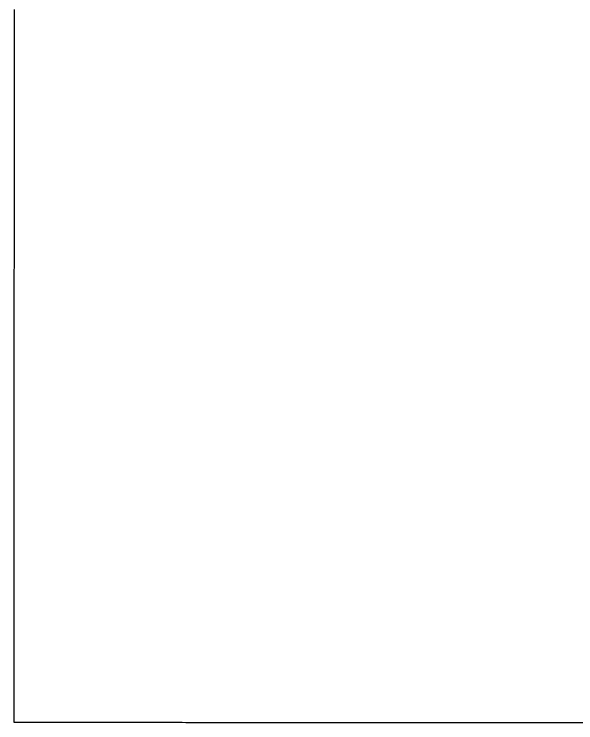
# Model space of a CAD drawing. Extents: x -7.3 to 34, y 0 to 22.
# Drawn here: x 32.9315 to 32.95237, y 3.66034 to 3.68666 of the extents above; entities that cross this region are included whole.
import ezdxf

# ---------------------------------------------------------------- set-up
doc = ezdxf.new("R2010")
doc.units = 0
doc.layers.add('SH_Data', color=7, linetype='Continuous')

msp = doc.modelspace()

# ---------------------------------------------------------------- linework, layer by layer
at = {"layer": 'SH_Data'}
for p, q in [((32.931511, 3.686483), (32.931511, 3.686838)), ((32.931511, 3.68613), (32.931511, 3.686483)), ((32.931511, 3.685778), (32.931511, 3.68613)), ((32.931511, 3.685429), (32.931511, 3.685778)), ((32.93151, 3.685082), (32.931511, 3.685429)), ((32.93151, 3.684736), (32.93151, 3.685082)), ((32.93151, 3.684393), (32.93151, 3.684736)), ((32.93151, 3.684051), (32.93151, 3.684393)), ((32.93151, 3.683712), (32.93151, 3.684051)), ((32.93151, 3.683374), (32.93151, 3.683712)), ((32.93151, 3.683039), (32.93151, 3.683374)), ((32.93151, 3.682705), (32.93151, 3.683039)), ((32.931509, 3.682374), (32.93151, 3.682705)), ((32.931509, 3.682044), (32.931509, 3.682374)), ((32.931509, 3.681717), (32.931509, 3.682044)), ((32.931509, 3.681391), (32.931509, 3.681717)), ((32.931509, 3.681068), (32.931509, 3.681391)), ((32.931509, 3.680747), (32.931509, 3.681068)), ((32.931509, 3.680428), (32.931509, 3.680747)), ((32.931509, 3.680111), (32.931509, 3.680428)), ((32.931508, 3.679796), (32.931509, 3.680111)), ((32.931508, 3.679483), (32.931508, 3.679796)), ((32.931508, 3.679172), (32.931508, 3.679483)), ((32.931508, 3.678863), (32.931508, 3.679172)), ((32.931508, 3.678557), (32.931508, 3.678863)), ((32.931508, 3.678253), (32.931508, 3.678557)), ((32.931508, 3.67795), (32.931508, 3.678253)), ((32.931508, 3.67765), (32.931508, 3.67795)), ((32.931508, 3.677353), (32.931508, 3.67765)), ((32.931507, 3.677057), (32.931508, 3.677353)), ((32.931507, 3.676764), (32.931507, 3.677057)), ((32.931507, 3.676472), (32.931507, 3.676764)), ((32.931507, 3.676184), (32.931507, 3.676472)), ((32.931507, 3.675897), (32.931507, 3.676184)), ((32.931507, 3.675612), (32.931507, 3.675897)), ((32.931507, 3.67533), (32.931507, 3.675612)), ((32.931507, 3.67505), (32.931507, 3.67533)), ((32.931507, 3.674773), (32.931507, 3.67505)), ((32.931506, 3.674497), (32.931507, 3.674773)), ((32.931506, 3.674224), (32.931506, 3.674497)), ((32.931506, 3.673954), (32.931506, 3.674224)), ((32.931506, 3.673685), (32.931506, 3.673954)), ((32.931506, 3.673419), (32.931506, 3.673685)), ((32.931506, 3.673155), (32.931506, 3.673419)), ((32.931506, 3.672894), (32.931506, 3.673155)), ((32.931506, 3.672635), (32.931506, 3.672894)), ((32.931506, 3.672378), (32.931506, 3.672635)), ((32.931506, 3.672124), (32.931506, 3.672378)), ((32.931506, 3.671872), (32.931506, 3.672124)), ((32.931505, 3.671623), (32.931506, 3.671872)), ((32.931505, 3.671376), (32.931505, 3.671623)), ((32.931505, 3.671131), (32.931505, 3.671376)), ((32.931505, 3.670889), (32.931505, 3.671131)), ((32.931505, 3.67065), (32.931505, 3.670889)), ((32.931505, 3.670412), (32.931505, 3.67065)), ((32.931505, 3.670178), (32.931505, 3.670412)), ((32.931505, 3.669945), (32.931505, 3.670178)), ((32.931505, 3.669716), (32.931505, 3.669945)), ((32.931505, 3.669488), (32.931505, 3.669716)), ((32.931504, 3.669041), (32.931505, 3.669263)), ((32.931505, 3.669263), (32.931505, 3.669488)), ((32.931504, 3.668822), (32.931504, 3.669041)), ((32.931504, 3.668604), (32.931504, 3.668822)), ((32.931504, 3.66839), (32.931504, 3.668604)), ((32.931504, 3.668178), (32.931504, 3.66839)), ((32.931504, 3.667968), (32.931504, 3.668178)), ((32.931504, 3.667762), (32.931504, 3.667968)), ((32.931504, 3.667557), (32.931504, 3.667762)), ((32.931504, 3.667356), (32.931504, 3.667557)), ((32.931504, 3.667157), (32.931504, 3.667356)), ((32.931504, 3.66696), (32.931504, 3.667157)), ((32.931504, 3.666766), (32.931504, 3.66696)), ((32.931504, 3.666575), (32.931504, 3.666766)), ((32.931503, 3.666387), (32.931504, 3.666575)), ((32.931503, 3.666201), (32.931503, 3.666387)), ((32.931503, 3.666018), (32.931503, 3.666201)), ((32.931503, 3.665838), (32.931503, 3.666018)), ((32.931503, 3.66566), (32.931503, 3.665838)), ((32.931503, 3.665485), (32.931503, 3.66566)), ((32.931503, 3.665313), (32.931503, 3.665485)), ((32.931503, 3.665143), (32.931503, 3.665313)), ((32.931503, 3.664977), (32.931503, 3.665143)), ((32.931503, 3.664813), (32.931503, 3.664977)), ((32.931503, 3.664651), (32.931503, 3.664813)), ((32.931503, 3.664493), (32.931503, 3.664651)), ((32.931503, 3.664337), (32.931503, 3.664493)), ((32.931503, 3.664184), (32.931503, 3.664337)), ((32.931503, 3.664034), (32.931503, 3.664184)), ((32.931503, 3.663887), (32.931503, 3.664034)), ((32.931502, 3.663601), (32.931503, 3.663743)), ((32.931503, 3.663743), (32.931503, 3.663887)), ((32.931502, 3.663462), (32.931502, 3.663601)), ((32.931502, 3.663327), (32.931502, 3.663462)), ((32.931502, 3.663194), (32.931502, 3.663327)), ((32.931502, 3.663064), (32.931502, 3.663194)), ((32.931502, 3.662936), (32.931502, 3.663064)), ((32.931502, 3.662812), (32.931502, 3.662936)), ((32.931502, 3.662691), (32.931502, 3.662812)), ((32.931502, 3.662572), (32.931502, 3.662691)), ((32.931502, 3.662457), (32.931502, 3.662572)), ((32.931502, 3.662344), (32.931502, 3.662457)), ((32.931502, 3.662235), (32.931502, 3.662344)), ((32.931502, 3.662128), (32.931502, 3.662235)), ((32.931502, 3.662025), (32.931502, 3.662128)), ((32.931502, 3.661924), (32.931502, 3.662025)), ((32.931502, 3.661826), (32.931502, 3.661924)), ((32.931502, 3.661732), (32.931502, 3.661826)), ((32.931502, 3.66164), (32.931502, 3.661732)), ((32.931502, 3.661551), (32.931502, 3.66164)), ((32.931502, 3.661466), (32.931502, 3.661551)), ((32.931502, 3.661383), (32.931502, 3.661466)), ((32.931502, 3.661304), (32.931502, 3.661383)), ((32.931502, 3.661265), (32.931502, 3.661304)), ((32.931502, 3.661228), (32.931502, 3.661265)), ((32.931502, 3.661191), (32.931502, 3.661228)), ((32.931502, 3.661154), (32.931502, 3.661191)), ((32.931502, 3.661119), (32.931502, 3.661154)), ((32.931502, 3.661084), (32.931502, 3.661119)), ((32.931502, 3.66105), (32.931502, 3.661084)), ((32.931501, 3.660953), (32.931502, 3.660985)), ((32.931501, 3.660922), (32.931501, 3.660953)), ((32.931501, 3.660892), (32.931501, 3.660922)), ((32.931501, 3.660863), (32.931501, 3.660892)), ((32.931501, 3.660835), (32.931501, 3.660863)), ((32.931501, 3.660807), (32.931501, 3.660835)), ((32.931501, 3.66078), (32.931501, 3.660807)), ((32.931502, 3.661017), (32.931502, 3.66105)), ((32.931502, 3.660985), (32.931502, 3.661017)), ((32.931501, 3.660754), (32.931501, 3.66078)), ((32.931501, 3.660729), (32.931501, 3.660754)), ((32.931501, 3.660704), (32.931501, 3.660729)), ((32.931501, 3.660681), (32.931501, 3.660704)), ((32.931501, 3.660658), (32.931501, 3.660681)), ((32.931501, 3.660636), (32.931501, 3.660658)), ((32.931501, 3.660614), (32.931501, 3.660636)), ((32.931501, 3.660594), (32.931501, 3.660614)), ((32.931501, 3.660574), (32.931501, 3.660594)), ((32.931501, 3.660555), (32.931501, 3.660574)), ((32.931501, 3.660537), (32.931501, 3.660555)), ((32.931501, 3.66052), (32.931501, 3.660537)), ((32.931501, 3.660503), (32.931501, 3.66052)), ((32.931501, 3.660488), (32.931501, 3.660503)), ((32.931501, 3.660473), (32.931501, 3.660488)), ((32.931501, 3.660459), (32.931501, 3.660473)), ((32.931501, 3.660446), (32.931501, 3.660459)), ((32.931501, 3.660433), (32.931501, 3.660446)), ((32.931501, 3.660421), (32.931501, 3.660433)), ((32.931501, 3.660411), (32.931501, 3.660421)), ((32.931501, 3.660401), (32.931501, 3.660411)), ((32.931501, 3.660391), (32.931501, 3.660401)), ((32.931501, 3.660383), (32.931501, 3.660391)), ((32.931501, 3.660376), (32.931501, 3.660383)), ((32.931501, 3.660369), (32.931501, 3.660376)), ((32.931501, 3.660363), (32.931501, 3.660369)), ((32.931501, 3.660358), (32.931501, 3.660363)), ((32.931501, 3.660354), (32.931501, 3.660358)), ((32.931501, 3.66035), (32.931501, 3.660354)), ((32.931501, 3.660348), (32.931501, 3.66035)), ((32.931501, 3.660346), (32.931501, 3.660348)), ((32.931501, 3.660345), (32.931501, 3.660346)), ((32.931502, 3.660345), (32.931501, 3.660345)), ((32.931506, 3.660345), (32.931502, 3.660345)), ((32.931511, 3.660345), (32.931506, 3.660345)), ((32.93152, 3.660345), (32.931511, 3.660345)), ((32.931531, 3.660345), (32.93152, 3.660345)), ((32.931544, 3.660345), (32.931531, 3.660345)), ((32.93156, 3.660345), (32.931544, 3.660345)), ((32.931578, 3.660345), (32.93156, 3.660345)), ((32.931598, 3.660345), (32.931578, 3.660345)), ((32.931621, 3.660345), (32.931598, 3.660345)), ((32.931646, 3.660345), (32.931621, 3.660345)), ((32.931674, 3.660345), (32.931646, 3.660345)), ((32.931704, 3.660345), (32.931674, 3.660345)), ((32.931736, 3.660345), (32.931704, 3.660345)), ((32.93177, 3.660345), (32.931736, 3.660345)), ((32.931807, 3.660345), (32.93177, 3.660345)), ((32.931846, 3.660345), (32.931807, 3.660345)), ((32.931888, 3.660345), (32.931846, 3.660345)), ((32.931931, 3.660345), (32.931888, 3.660345)), ((32.931977, 3.660345), (32.931931, 3.660345)), ((32.932025, 3.660345), (32.931977, 3.660345)), ((32.932075, 3.660345), (32.932025, 3.660345)), ((32.932128, 3.660345), (32.932075, 3.660345)), ((32.932182, 3.660345), (32.932128, 3.660345)), ((32.932239, 3.660345), (32.932182, 3.660345)), ((32.932298, 3.660345), (32.932239, 3.660345)), ((32.932358, 3.660345), (32.932298, 3.660345)), ((32.932421, 3.660344), (32.932358, 3.660345)), ((32.932486, 3.660344), (32.932421, 3.660344)), ((32.932554, 3.660344), (32.932486, 3.660344)), ((32.932623, 3.660344), (32.932554, 3.660344)), ((32.932694, 3.660344), (32.932623, 3.660344)), ((32.932767, 3.660344), (32.932694, 3.660344)), ((32.932842, 3.660344), (32.932767, 3.660344)), ((32.932919, 3.660344), (32.932842, 3.660344)), ((32.932999, 3.660344), (32.932919, 3.660344)), ((32.93308, 3.660344), (32.932999, 3.660344)), ((32.933163, 3.660344), (32.93308, 3.660344)), ((32.933248, 3.660344), (32.933163, 3.660344)), ((32.933335, 3.660344), (32.933248, 3.660344)), ((32.933423, 3.660344), (32.933335, 3.660344)), ((32.933514, 3.660344), (32.933423, 3.660344)), ((32.933606, 3.660344), (32.933514, 3.660344)), ((32.933701, 3.660344), (32.933606, 3.660344)), ((32.933797, 3.660344), (32.933701, 3.660344)), ((32.933895, 3.660344), (32.933797, 3.660344)), ((32.933994, 3.660344), (32.933895, 3.660344)), ((32.934096, 3.660344), (32.933994, 3.660344)), ((32.934199, 3.660344), (32.934096, 3.660344)), ((32.934304, 3.660344), (32.934199, 3.660344)), ((32.934411, 3.660344), (32.934304, 3.660344)), ((32.934519, 3.660344), (32.934411, 3.660344)), ((32.934629, 3.660344), (32.934519, 3.660344)), ((32.934741, 3.660344), (32.934629, 3.660344)), ((32.934854, 3.660344), (32.934741, 3.660344)), ((32.934969, 3.660344), (32.934854, 3.660344)), ((32.935086, 3.660343), (32.934969, 3.660344)), ((32.935204, 3.660343), (32.935086, 3.660343)), ((32.935324, 3.660343), (32.935204, 3.660343)), ((32.935446, 3.660343), (32.935324, 3.660343)), ((32.935569, 3.660343), (32.935446, 3.660343)), ((32.935693, 3.660343), (32.935569, 3.660343)), ((32.935819, 3.660343), (32.935693, 3.660343)), ((32.935947, 3.660343), (32.935819, 3.660343)), ((32.936076, 3.660343), (32.935947, 3.660343)), ((32.936207, 3.660343), (32.936076, 3.660343)), ((32.936339, 3.660343), (32.936207, 3.660343)), ((32.936472, 3.660343), (32.936339, 3.660343)), ((32.936607, 3.660343), (32.936472, 3.660343)), ((32.936744, 3.660343), (32.936607, 3.660343)), ((32.936882, 3.660343), (32.936744, 3.660343)), ((32.937021, 3.660343), (32.936882, 3.660343)), ((32.937161, 3.660343), (32.937021, 3.660343)), ((32.937303, 3.660343), (32.937161, 3.660343)), ((32.937446, 3.660343), (32.937303, 3.660343)), ((32.937591, 3.660343), (32.937446, 3.660343)), ((32.937737, 3.660343), (32.937591, 3.660343)), ((32.937884, 3.660342), (32.937737, 3.660343)), ((32.938032, 3.660342), (32.937884, 3.660342)), ((32.938182, 3.660342), (32.938032, 3.660342)), ((32.938333, 3.660342), (32.938182, 3.660342)), ((32.938485, 3.660342), (32.938333, 3.660342)), ((32.938639, 3.660342), (32.938485, 3.660342)), ((32.938793, 3.660342), (32.938639, 3.660342)), ((32.938949, 3.660342), (32.938793, 3.660342)), ((32.939106, 3.660342), (32.938949, 3.660342)), ((32.939264, 3.660342), (32.939106, 3.660342)), ((32.939423, 3.660342), (32.939264, 3.660342)), ((32.939584, 3.660342), (32.939423, 3.660342)), ((32.939745, 3.660342), (32.939584, 3.660342)), ((32.939908, 3.660342), (32.939745, 3.660342)), ((32.940071, 3.660342), (32.939908, 3.660342)), ((32.940236, 3.660342), (32.940071, 3.660342)), ((32.940401, 3.660342), (32.940236, 3.660342)), ((32.940568, 3.660341), (32.940401, 3.660342)), ((32.940736, 3.660341), (32.940568, 3.660341)), ((32.940905, 3.660341), (32.940736, 3.660341)), ((32.941074, 3.660341), (32.940905, 3.660341)), ((32.941245, 3.660341), (32.941074, 3.660341)), ((32.941416, 3.660341), (32.941245, 3.660341)), ((32.941589, 3.660341), (32.941416, 3.660341)), ((32.941762, 3.660341), (32.941589, 3.660341)), ((32.941936, 3.660341), (32.941762, 3.660341)), ((32.942112, 3.660341), (32.941936, 3.660341)), ((32.942288, 3.660341), (32.942112, 3.660341)), ((32.942464, 3.660341), (32.942288, 3.660341)), ((32.942642, 3.660341), (32.942464, 3.660341)), ((32.942821, 3.660341), (32.942642, 3.660341)), ((32.943, 3.660341), (32.942821, 3.660341)), ((32.94318, 3.660341), (32.943, 3.660341)), ((32.943542, 3.66034), (32.94318, 3.660341)), ((32.943908, 3.66034), (32.943542, 3.66034)), ((32.944276, 3.66034), (32.943908, 3.66034)), ((32.944647, 3.66034), (32.944276, 3.66034)), ((32.94502, 3.66034), (32.944647, 3.66034)), ((32.945396, 3.66034), (32.94502, 3.66034)), ((32.945774, 3.66034), (32.945396, 3.66034)), ((32.946154, 3.660339), (32.945774, 3.66034)), ((32.946536, 3.660339), (32.946154, 3.660339)), ((32.94692, 3.660339), (32.946536, 3.660339)), ((32.947306, 3.660339), (32.94692, 3.660339)), ((32.947694, 3.660339), (32.947306, 3.660339)), ((32.948083, 3.660339), (32.947694, 3.660339)), ((32.948473, 3.660339), (32.948083, 3.660339)), ((32.948865, 3.660338), (32.948473, 3.660339)), ((32.949258, 3.660338), (32.948865, 3.660338)), ((32.949651, 3.660338), (32.949258, 3.660338)), ((32.950046, 3.660338), (32.949651, 3.660338)), ((32.950838, 3.660338), (32.950046, 3.660338)), ((32.951631, 3.660337), (32.950838, 3.660338)), ((32.95322, 3.660337), (32.951631, 3.660337))]:
    msp.add_line(p, q, dxfattribs=at)
msp.add_lwpolyline([(32.95322, 3.660337), (32.951631, 3.660337), (32.950838, 3.660338), (32.950046, 3.660338), (32.949651, 3.660338), (32.949258, 3.660338), (32.948865, 3.660338), (32.948473, 3.660339), (32.948083, 3.660339), (32.947694, 3.660339), (32.947306, 3.660339), (32.94692, 3.660339), (32.946536, 3.660339), (32.946154, 3.660339), (32.945774, 3.66034), (32.945396, 3.66034), (32.94502, 3.66034), (32.944647, 3.66034), (32.944276, 3.66034), (32.943908, 3.66034), (32.943542, 3.66034), (32.94318, 3.660341), (32.943, 3.660341), (32.942821, 3.660341), (32.942642, 3.660341), (32.942464, 3.660341), (32.942288, 3.660341), (32.942112, 3.660341), (32.941936, 3.660341), (32.941762, 3.660341), (32.941589, 3.660341), (32.941416, 3.660341), (32.941245, 3.660341), (32.941074, 3.660341), (32.940905, 3.660341), (32.940736, 3.660341), (32.940568, 3.660341), (32.940401, 3.660342), (32.940236, 3.660342), (32.940071, 3.660342), (32.939908, 3.660342), (32.939745, 3.660342), (32.939584, 3.660342), (32.939423, 3.660342), (32.939264, 3.660342), (32.939106, 3.660342), (32.938949, 3.660342), (32.938793, 3.660342), (32.938639, 3.660342), (32.938485, 3.660342), (32.938333, 3.660342), (32.938182, 3.660342), (32.938032, 3.660342), (32.937884, 3.660342), (32.937737, 3.660343), (32.937591, 3.660343), (32.937446, 3.660343), (32.937303, 3.660343), (32.937161, 3.660343), (32.937021, 3.660343), (32.936882, 3.660343), (32.936744, 3.660343), (32.936607, 3.660343), (32.936472, 3.660343), (32.936339, 3.660343), (32.936207, 3.660343), (32.936076, 3.660343), (32.935947, 3.660343), (32.935819, 3.660343), (32.935693, 3.660343), (32.935569, 3.660343), (32.935446, 3.660343), (32.935324, 3.660343), (32.935204, 3.660343), (32.935086, 3.660343), (32.934969, 3.660344), (32.934854, 3.660344), (32.934741, 3.660344), (32.934629, 3.660344), (32.934519, 3.660344), (32.934411, 3.660344), (32.934304, 3.660344), (32.934199, 3.660344), (32.934096, 3.660344), (32.933994, 3.660344), (32.933895, 3.660344), (32.933797, 3.660344), (32.933701, 3.660344), (32.933606, 3.660344), (32.933514, 3.660344), (32.933423, 3.660344), (32.933335, 3.660344), (32.933248, 3.660344), (32.933163, 3.660344), (32.93308, 3.660344), (32.932999, 3.660344), (32.932919, 3.660344), (32.932842, 3.660344), (32.932767, 3.660344), (32.932694, 3.660344), (32.932623, 3.660344), (32.932554, 3.660344), (32.932486, 3.660344), (32.932421, 3.660344), (32.932358, 3.660345), (32.932298, 3.660345), (32.932239, 3.660345), (32.932182, 3.660345), (32.932128, 3.660345), (32.932075, 3.660345), (32.932025, 3.660345), (32.931977, 3.660345), (32.931931, 3.660345), (32.931888, 3.660345), (32.931846, 3.660345), (32.931807, 3.660345), (32.93177, 3.660345), (32.931736, 3.660345), (32.931704, 3.660345), (32.931674, 3.660345), (32.931646, 3.660345), (32.931621, 3.660345), (32.931598, 3.660345), (32.931578, 3.660345), (32.93156, 3.660345), (32.931544, 3.660345), (32.931531, 3.660345), (32.93152, 3.660345), (32.931511, 3.660345), (32.931506, 3.660345), (32.931502, 3.660345), (32.931501, 3.660345), (32.931501, 3.660346), (32.931501, 3.660348), (32.931501, 3.66035), (32.931501, 3.660354), (32.931501, 3.660358), (32.931501, 3.660363), (32.931501, 3.660369), (32.931501, 3.660376), (32.931501, 3.660383), (32.931501, 3.660391), (32.931501, 3.660401), (32.931501, 3.660411), (32.931501, 3.660421), (32.931501, 3.660433), (32.931501, 3.660446), (32.931501, 3.660459), (32.931501, 3.660473), (32.931501, 3.660488), (32.931501, 3.660503), (32.931501, 3.66052), (32.931501, 3.660537), (32.931501, 3.660555), (32.931501, 3.660574), (32.931501, 3.660594), (32.931501, 3.660614), (32.931501, 3.660636), (32.931501, 3.660658), (32.931501, 3.660681), (32.931501, 3.660704), (32.931501, 3.660729), (32.931501, 3.660754), (32.931501, 3.66078), (32.931501, 3.660807), (32.931501, 3.660835), (32.931501, 3.660863), (32.931501, 3.660892), (32.931501, 3.660922), (32.931501, 3.660953), (32.931502, 3.660985), (32.931502, 3.661017), (32.931502, 3.66105), (32.931502, 3.661084), (32.931502, 3.661119), (32.931502, 3.661154), (32.931502, 3.661191), (32.931502, 3.661228), (32.931502, 3.661265), (32.931502, 3.661304), (32.931502, 3.661383), (32.931502, 3.661466), (32.931502, 3.661551), (32.931502, 3.66164), (32.931502, 3.661732), (32.931502, 3.661826), (32.931502, 3.661924), (32.931502, 3.662025), (32.931502, 3.662128), (32.931502, 3.662235), (32.931502, 3.662344), (32.931502, 3.662457), (32.931502, 3.662572), (32.931502, 3.662691), (32.931502, 3.662812), (32.931502, 3.662936), (32.931502, 3.663064), (32.931502, 3.663194), (32.931502, 3.663327), (32.931502, 3.663462), (32.931502, 3.663601), (32.931503, 3.663743), (32.931503, 3.663887), (32.931503, 3.664034), (32.931503, 3.664184), (32.931503, 3.664337), (32.931503, 3.664493), (32.931503, 3.664651), (32.931503, 3.664813), (32.931503, 3.664977), (32.931503, 3.665143), (32.931503, 3.665313), (32.931503, 3.665485), (32.931503, 3.66566), (32.931503, 3.665838), (32.931503, 3.666018), (32.931503, 3.666201), (32.931503, 3.666387), (32.931504, 3.666575), (32.931504, 3.666766), (32.931504, 3.66696), (32.931504, 3.667157), (32.931504, 3.667356), (32.931504, 3.667557), (32.931504, 3.667762), (32.931504, 3.667968), (32.931504, 3.668178), (32.931504, 3.66839), (32.931504, 3.668604), (32.931504, 3.668822), (32.931504, 3.669041), (32.931505, 3.669263), (32.931505, 3.669488), (32.931505, 3.669716), (32.931505, 3.669945), (32.931505, 3.670178), (32.931505, 3.670412), (32.931505, 3.67065), (32.931505, 3.670889), (32.931505, 3.671131), (32.931505, 3.671376), (32.931505, 3.671623), (32.931506, 3.671872), (32.931506, 3.672124), (32.931506, 3.672378), (32.931506, 3.672635), (32.931506, 3.672894), (32.931506, 3.673155), (32.931506, 3.673419), (32.931506, 3.673685), (32.931506, 3.673954), (32.931506, 3.674224), (32.931506, 3.674497), (32.931507, 3.674773), (32.931507, 3.67505), (32.931507, 3.67533), (32.931507, 3.675612), (32.931507, 3.675897), (32.931507, 3.676184), (32.931507, 3.676472), (32.931507, 3.676764), (32.931507, 3.677057), (32.931508, 3.677353), (32.931508, 3.67765), (32.931508, 3.67795), (32.931508, 3.678253), (32.931508, 3.678557), (32.931508, 3.678863), (32.931508, 3.679172), (32.931508, 3.679483), (32.931508, 3.679796), (32.931509, 3.680111), (32.931509, 3.680428), (32.931509, 3.680747), (32.931509, 3.681068), (32.931509, 3.681391), (32.931509, 3.681717), (32.931509, 3.682044), (32.931509, 3.682374), (32.93151, 3.682705), (32.93151, 3.683039), (32.93151, 3.683374), (32.93151, 3.683712), (32.93151, 3.684051), (32.93151, 3.684393), (32.93151, 3.684736), (32.93151, 3.685082), (32.931511, 3.685429), (32.931511, 3.685778), (32.931511, 3.68613), (32.931511, 3.686483), (32.931511, 3.686838)], dxfattribs=at)

doc.saveas('drawing.dxf')
